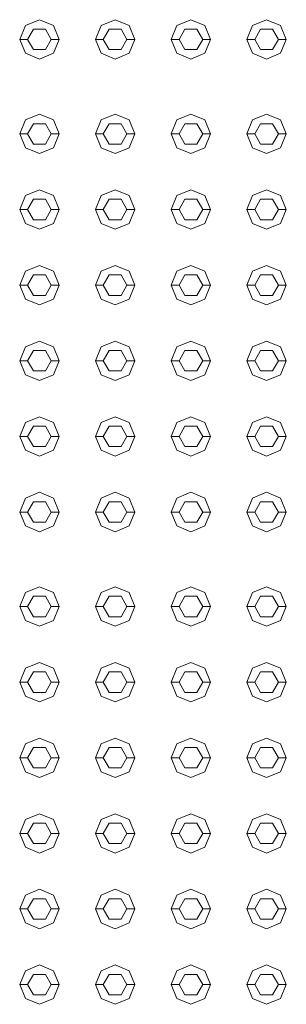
# Model space of a CAD drawing. Header units: millimetres. Extents: x -261 to 187, y -214 to 106.
# Tile 578 of 656: x -213.831 to -213.662, y 8.786 to 9.412. Entities that reach past the tile are written whole.
import ezdxf

# ---------------------------------------------------------------- set-up
doc = ezdxf.new("R2010")
doc.units = ezdxf.units.MM
doc.header["$LTSCALE"] = 0.005
doc.header["$MEASUREMENT"] = 0
doc.layers.add('IFC-Elemento construtivo genérico-Contorno', color=9, linetype='Continuous', lineweight=5)

msp = doc.modelspace()

# ---------------------------------------------------------------- linework, layer by layer
at = {"layer": 'IFC-Elemento construtivo genérico-Contorno', "lineweight": 5}
for p, q in [((-213.8274, 9.40815), (-213.81855, 9.41182)), ((-213.81855, 9.41182), (-213.80969, 9.40815)), ((-213.77931, 9.40815), (-213.77046, 9.41182)), ((-213.77046, 9.41182), (-213.7616, 9.40815)), ((-213.73122, 9.40815), (-213.72236, 9.41182)), ((-213.72236, 9.41182), (-213.71351, 9.40815)), ((-213.68313, 9.40815), (-213.67427, 9.41182)), ((-213.67427, 9.41182), (-213.66542, 9.40815)), ((-213.83107, 9.39929), (-213.8274, 9.40815)), ((-213.82606, 9.39929), (-213.8223, 9.4058)), ((-213.8223, 9.4058), (-213.81479, 9.4058)), ((-213.81479, 9.4058), (-213.81103, 9.39929)), ((-213.80969, 9.40815), (-213.80602, 9.39929)), ((-213.78298, 9.39929), (-213.77931, 9.40815)), ((-213.77797, 9.39929), (-213.77421, 9.4058)), ((-213.77421, 9.4058), (-213.7667, 9.4058)), ((-213.7667, 9.4058), (-213.76294, 9.39929)), ((-213.7616, 9.40815), (-213.75793, 9.39929)), ((-213.73489, 9.39929), (-213.73122, 9.40815)), ((-213.72988, 9.39929), (-213.72612, 9.4058)), ((-213.72612, 9.4058), (-213.71861, 9.4058)), ((-213.71861, 9.4058), (-213.71485, 9.39929)), ((-213.71351, 9.40815), (-213.70984, 9.39929)), ((-213.6868, 9.39929), (-213.68313, 9.40815)), ((-213.68179, 9.39929), (-213.67803, 9.4058)), ((-213.67803, 9.4058), (-213.67052, 9.4058)), ((-213.67052, 9.4058), (-213.66676, 9.39929)), ((-213.66542, 9.40815), (-213.66175, 9.39929)), ((-213.83107, 9.39929), (-213.82606, 9.39929)), ((-213.83107, 9.39929), (-213.8274, 9.39044)), ((-213.82606, 9.39929), (-213.8223, 9.39279)), ((-213.81479, 9.39279), (-213.81103, 9.39929)), ((-213.81103, 9.39929), (-213.80602, 9.39929)), ((-213.80969, 9.39044), (-213.80602, 9.39929)), ((-213.78298, 9.39929), (-213.77797, 9.39929)), ((-213.78298, 9.39929), (-213.77931, 9.39044)), ((-213.77797, 9.39929), (-213.77421, 9.39279)), ((-213.7667, 9.39279), (-213.76294, 9.39929)), ((-213.76294, 9.39929), (-213.75793, 9.39929)), ((-213.7616, 9.39044), (-213.75793, 9.39929)), ((-213.73489, 9.39929), (-213.72988, 9.39929)), ((-213.73489, 9.39929), (-213.73122, 9.39044)), ((-213.72988, 9.39929), (-213.72612, 9.39279)), ((-213.71861, 9.39279), (-213.71485, 9.39929)), ((-213.71485, 9.39929), (-213.70984, 9.39929)), ((-213.71351, 9.39044), (-213.70984, 9.39929)), ((-213.6868, 9.39929), (-213.68179, 9.39929)), ((-213.6868, 9.39929), (-213.68313, 9.39044)), ((-213.68179, 9.39929), (-213.67803, 9.39279)), ((-213.67052, 9.39279), (-213.66676, 9.39929)), ((-213.66676, 9.39929), (-213.66175, 9.39929)), ((-213.66542, 9.39044), (-213.66175, 9.39929)), ((-213.8274, 9.39044), (-213.81855, 9.38677)), ((-213.8223, 9.39279), (-213.81479, 9.39279)), ((-213.81855, 9.38677), (-213.80969, 9.39044)), ((-213.77931, 9.39044), (-213.77046, 9.38677)), ((-213.77421, 9.39279), (-213.7667, 9.39279)), ((-213.77046, 9.38677), (-213.7616, 9.39044)), ((-213.73122, 9.39044), (-213.72236, 9.38677)), ((-213.72612, 9.39279), (-213.71861, 9.39279)), ((-213.72236, 9.38677), (-213.71351, 9.39044)), ((-213.68313, 9.39044), (-213.67427, 9.38677)), ((-213.67803, 9.39279), (-213.67052, 9.39279)), ((-213.67427, 9.38677), (-213.66542, 9.39044)), ((-213.8274, 9.34803), (-213.81855, 9.3517)), ((-213.81855, 9.3517), (-213.80969, 9.34803)), ((-213.77931, 9.34803), (-213.77046, 9.3517)), ((-213.77046, 9.3517), (-213.7616, 9.34803)), ((-213.73122, 9.34803), (-213.72236, 9.3517)), ((-213.72236, 9.3517), (-213.71351, 9.34803)), ((-213.68313, 9.34803), (-213.67427, 9.3517)), ((-213.67427, 9.3517), (-213.66542, 9.34803)), ((-213.83107, 9.33918), (-213.8274, 9.34803)), ((-213.82606, 9.33918), (-213.8223, 9.34569)), ((-213.8223, 9.34569), (-213.81479, 9.34569)), ((-213.81479, 9.34569), (-213.81103, 9.33918)), ((-213.80969, 9.34803), (-213.80602, 9.33918)), ((-213.78298, 9.33918), (-213.77931, 9.34803)), ((-213.77797, 9.33918), (-213.77421, 9.34569)), ((-213.77421, 9.34569), (-213.7667, 9.34569)), ((-213.7667, 9.34569), (-213.76294, 9.33918)), ((-213.7616, 9.34803), (-213.75793, 9.33918)), ((-213.73489, 9.33918), (-213.73122, 9.34803)), ((-213.72988, 9.33918), (-213.72612, 9.34569)), ((-213.72612, 9.34569), (-213.71861, 9.34569)), ((-213.71861, 9.34569), (-213.71485, 9.33918)), ((-213.71351, 9.34803), (-213.70984, 9.33918)), ((-213.6868, 9.33918), (-213.68313, 9.34803)), ((-213.68179, 9.33918), (-213.67803, 9.34569)), ((-213.67803, 9.34569), (-213.67052, 9.34569)), ((-213.67052, 9.34569), (-213.66676, 9.33918)), ((-213.66542, 9.34803), (-213.66175, 9.33918)), ((-213.83107, 9.33918), (-213.82606, 9.33918)), ((-213.83107, 9.33918), (-213.8274, 9.33033)), ((-213.82606, 9.33918), (-213.8223, 9.33267)), ((-213.81479, 9.33267), (-213.81103, 9.33918)), ((-213.81103, 9.33918), (-213.80602, 9.33918)), ((-213.80969, 9.33033), (-213.80602, 9.33918)), ((-213.78298, 9.33918), (-213.77797, 9.33918)), ((-213.78298, 9.33918), (-213.77931, 9.33033)), ((-213.77797, 9.33918), (-213.77421, 9.33267)), ((-213.7667, 9.33267), (-213.76294, 9.33918)), ((-213.76294, 9.33918), (-213.75793, 9.33918)), ((-213.7616, 9.33033), (-213.75793, 9.33918)), ((-213.73489, 9.33918), (-213.72988, 9.33918)), ((-213.73489, 9.33918), (-213.73122, 9.33033)), ((-213.72988, 9.33918), (-213.72612, 9.33267)), ((-213.71861, 9.33267), (-213.71485, 9.33918)), ((-213.71485, 9.33918), (-213.70984, 9.33918)), ((-213.71351, 9.33033), (-213.70984, 9.33918)), ((-213.6868, 9.33918), (-213.68179, 9.33918)), ((-213.6868, 9.33918), (-213.68313, 9.33033)), ((-213.68179, 9.33918), (-213.67803, 9.33267)), ((-213.67052, 9.33267), (-213.66676, 9.33918)), ((-213.66676, 9.33918), (-213.66175, 9.33918)), ((-213.66542, 9.33033), (-213.66175, 9.33918)), ((-213.8274, 9.33033), (-213.81855, 9.32666)), ((-213.8223, 9.33267), (-213.81479, 9.33267)), ((-213.81855, 9.32666), (-213.80969, 9.33033)), ((-213.77931, 9.33033), (-213.77046, 9.32666)), ((-213.77421, 9.33267), (-213.7667, 9.33267)), ((-213.77046, 9.32666), (-213.7616, 9.33033)), ((-213.73122, 9.33033), (-213.72236, 9.32666)), ((-213.72612, 9.33267), (-213.71861, 9.33267)), ((-213.72236, 9.32666), (-213.71351, 9.33033)), ((-213.68313, 9.33033), (-213.67427, 9.32666)), ((-213.67803, 9.33267), (-213.67052, 9.33267)), ((-213.67427, 9.32666), (-213.66542, 9.33033)), ((-213.83107, 9.29109), (-213.8274, 9.29995)), ((-213.8274, 9.29995), (-213.81855, 9.30361)), ((-213.81855, 9.30361), (-213.80969, 9.29995)), ((-213.80969, 9.29995), (-213.80602, 9.29109)), ((-213.78298, 9.29109), (-213.77931, 9.29995)), ((-213.77931, 9.29995), (-213.77046, 9.30361)), ((-213.77046, 9.30361), (-213.7616, 9.29995)), ((-213.7616, 9.29995), (-213.75793, 9.29109)), ((-213.73489, 9.29109), (-213.73122, 9.29995)), ((-213.73122, 9.29995), (-213.72236, 9.30361)), ((-213.72236, 9.30361), (-213.71351, 9.29995)), ((-213.71351, 9.29995), (-213.70984, 9.29109)), ((-213.6868, 9.29109), (-213.68313, 9.29995)), ((-213.68313, 9.29995), (-213.67427, 9.30361)), ((-213.67427, 9.30361), (-213.66542, 9.29995)), ((-213.66542, 9.29995), (-213.66175, 9.29109)), ((-213.82606, 9.29109), (-213.8223, 9.2976)), ((-213.8223, 9.2976), (-213.81479, 9.2976)), ((-213.81479, 9.2976), (-213.81103, 9.29109)), ((-213.77797, 9.29109), (-213.77421, 9.2976)), ((-213.77421, 9.2976), (-213.7667, 9.2976)), ((-213.7667, 9.2976), (-213.76294, 9.29109)), ((-213.72988, 9.29109), (-213.72612, 9.2976)), ((-213.72612, 9.2976), (-213.71861, 9.2976)), ((-213.71861, 9.2976), (-213.71485, 9.29109)), ((-213.68179, 9.29109), (-213.67803, 9.2976)), ((-213.67803, 9.2976), (-213.67052, 9.2976)), ((-213.67052, 9.2976), (-213.66676, 9.29109)), ((-213.83107, 9.29109), (-213.82606, 9.29109)), ((-213.83107, 9.29109), (-213.8274, 9.28223)), ((-213.82606, 9.29109), (-213.8223, 9.28458)), ((-213.81479, 9.28458), (-213.81103, 9.29109)), ((-213.81103, 9.29109), (-213.80602, 9.29109)), ((-213.80969, 9.28223), (-213.80602, 9.29109)), ((-213.78298, 9.29109), (-213.77797, 9.29109)), ((-213.78298, 9.29109), (-213.77931, 9.28223)), ((-213.77797, 9.29109), (-213.77421, 9.28458)), ((-213.7667, 9.28458), (-213.76294, 9.29109)), ((-213.76294, 9.29109), (-213.75793, 9.29109)), ((-213.7616, 9.28223), (-213.75793, 9.29109)), ((-213.73489, 9.29109), (-213.72988, 9.29109)), ((-213.73489, 9.29109), (-213.73122, 9.28223)), ((-213.72988, 9.29109), (-213.72612, 9.28458)), ((-213.71861, 9.28458), (-213.71485, 9.29109)), ((-213.71485, 9.29109), (-213.70984, 9.29109)), ((-213.71351, 9.28223), (-213.70984, 9.29109)), ((-213.6868, 9.29109), (-213.68179, 9.29109)), ((-213.6868, 9.29109), (-213.68313, 9.28223)), ((-213.68179, 9.29109), (-213.67803, 9.28458)), ((-213.67052, 9.28458), (-213.66676, 9.29109)), ((-213.66676, 9.29109), (-213.66175, 9.29109)), ((-213.66542, 9.28223), (-213.66175, 9.29109)), ((-213.8274, 9.28223), (-213.81855, 9.27857)), ((-213.8223, 9.28458), (-213.81479, 9.28458)), ((-213.81855, 9.27857), (-213.80969, 9.28223)), ((-213.77931, 9.28223), (-213.77046, 9.27857)), ((-213.77421, 9.28458), (-213.7667, 9.28458)), ((-213.77046, 9.27857), (-213.7616, 9.28223)), ((-213.73122, 9.28223), (-213.72236, 9.27857)), ((-213.72612, 9.28458), (-213.71861, 9.28458)), ((-213.72236, 9.27857), (-213.71351, 9.28223)), ((-213.68313, 9.28223), (-213.67427, 9.27857)), ((-213.67803, 9.28458), (-213.67052, 9.28458)), ((-213.67427, 9.27857), (-213.66542, 9.28223)), ((-213.8274, 9.25185), (-213.81855, 9.25552)), ((-213.81855, 9.25552), (-213.80969, 9.25185)), ((-213.77931, 9.25185), (-213.77046, 9.25552)), ((-213.77046, 9.25552), (-213.7616, 9.25185)), ((-213.73122, 9.25185), (-213.72236, 9.25552)), ((-213.72236, 9.25552), (-213.71351, 9.25185)), ((-213.68313, 9.25185), (-213.67427, 9.25552)), ((-213.67427, 9.25552), (-213.66542, 9.25185)), ((-213.83107, 9.243), (-213.8274, 9.25185)), ((-213.82606, 9.243), (-213.8223, 9.2495)), ((-213.8223, 9.2495), (-213.81479, 9.2495)), ((-213.81479, 9.2495), (-213.81103, 9.243)), ((-213.80969, 9.25185), (-213.80602, 9.243)), ((-213.78298, 9.243), (-213.77931, 9.25185)), ((-213.77797, 9.243), (-213.77421, 9.2495)), ((-213.77421, 9.2495), (-213.7667, 9.2495)), ((-213.7667, 9.2495), (-213.76294, 9.243)), ((-213.7616, 9.25185), (-213.75793, 9.243)), ((-213.73489, 9.243), (-213.73122, 9.25185)), ((-213.72988, 9.243), (-213.72612, 9.2495)), ((-213.72612, 9.2495), (-213.71861, 9.2495)), ((-213.71861, 9.2495), (-213.71485, 9.243)), ((-213.71351, 9.25185), (-213.70984, 9.243)), ((-213.6868, 9.243), (-213.68313, 9.25185)), ((-213.68179, 9.243), (-213.67803, 9.2495)), ((-213.67803, 9.2495), (-213.67052, 9.2495)), ((-213.67052, 9.2495), (-213.66676, 9.243)), ((-213.66542, 9.25185), (-213.66175, 9.243)), ((-213.83107, 9.243), (-213.82606, 9.243)), ((-213.83107, 9.243), (-213.8274, 9.23414)), ((-213.82606, 9.243), (-213.8223, 9.23649)), ((-213.81479, 9.23649), (-213.81103, 9.243)), ((-213.81103, 9.243), (-213.80602, 9.243)), ((-213.80969, 9.23414), (-213.80602, 9.243)), ((-213.78298, 9.243), (-213.77797, 9.243)), ((-213.78298, 9.243), (-213.77931, 9.23414)), ((-213.77797, 9.243), (-213.77421, 9.23649)), ((-213.7667, 9.23649), (-213.76294, 9.243)), ((-213.76294, 9.243), (-213.75793, 9.243)), ((-213.7616, 9.23414), (-213.75793, 9.243)), ((-213.73489, 9.243), (-213.72988, 9.243)), ((-213.73489, 9.243), (-213.73122, 9.23414)), ((-213.72988, 9.243), (-213.72612, 9.23649)), ((-213.71861, 9.23649), (-213.71485, 9.243)), ((-213.71485, 9.243), (-213.70984, 9.243)), ((-213.71351, 9.23414), (-213.70984, 9.243)), ((-213.6868, 9.243), (-213.68179, 9.243)), ((-213.6868, 9.243), (-213.68313, 9.23414)), ((-213.68179, 9.243), (-213.67803, 9.23649)), ((-213.67052, 9.23649), (-213.66676, 9.243)), ((-213.66676, 9.243), (-213.66175, 9.243)), ((-213.66542, 9.23414), (-213.66175, 9.243)), ((-213.8223, 9.23649), (-213.81479, 9.23649)), ((-213.77421, 9.23649), (-213.7667, 9.23649)), ((-213.72612, 9.23649), (-213.71861, 9.23649)), ((-213.67803, 9.23649), (-213.67052, 9.23649)), ((-213.8274, 9.23414), (-213.81855, 9.23047)), ((-213.81855, 9.23047), (-213.80969, 9.23414)), ((-213.77931, 9.23414), (-213.77046, 9.23047)), ((-213.77046, 9.23047), (-213.7616, 9.23414)), ((-213.73122, 9.23414), (-213.72236, 9.23047)), ((-213.72236, 9.23047), (-213.71351, 9.23414)), ((-213.68313, 9.23414), (-213.67427, 9.23047)), ((-213.67427, 9.23047), (-213.66542, 9.23414)), ((-213.8274, 9.20376), (-213.81855, 9.20743)), ((-213.81855, 9.20743), (-213.80969, 9.20376)), ((-213.77931, 9.20376), (-213.77046, 9.20743)), ((-213.77046, 9.20743), (-213.7616, 9.20376)), ((-213.73122, 9.20376), (-213.72236, 9.20743)), ((-213.72236, 9.20743), (-213.71351, 9.20376)), ((-213.68313, 9.20376), (-213.67427, 9.20743)), ((-213.67427, 9.20743), (-213.66542, 9.20376)), ((-213.83107, 9.19491), (-213.8274, 9.20376)), ((-213.82606, 9.19491), (-213.8223, 9.20141)), ((-213.8223, 9.20141), (-213.81479, 9.20141)), ((-213.81479, 9.20141), (-213.81103, 9.19491)), ((-213.80969, 9.20376), (-213.80602, 9.19491)), ((-213.78298, 9.19491), (-213.77931, 9.20376)), ((-213.77797, 9.19491), (-213.77421, 9.20141)), ((-213.77421, 9.20141), (-213.7667, 9.20141)), ((-213.7667, 9.20141), (-213.76294, 9.19491)), ((-213.7616, 9.20376), (-213.75793, 9.19491)), ((-213.73489, 9.19491), (-213.73122, 9.20376)), ((-213.72988, 9.19491), (-213.72612, 9.20141)), ((-213.72612, 9.20141), (-213.71861, 9.20141)), ((-213.71861, 9.20141), (-213.71485, 9.19491)), ((-213.71351, 9.20376), (-213.70984, 9.19491)), ((-213.6868, 9.19491), (-213.68313, 9.20376)), ((-213.68179, 9.19491), (-213.67803, 9.20141)), ((-213.67803, 9.20141), (-213.67052, 9.20141)), ((-213.67052, 9.20141), (-213.66676, 9.19491)), ((-213.66542, 9.20376), (-213.66175, 9.19491)), ((-213.83107, 9.19491), (-213.82606, 9.19491)), ((-213.83107, 9.19491), (-213.8274, 9.18605)), ((-213.82606, 9.19491), (-213.8223, 9.1884)), ((-213.81479, 9.1884), (-213.81103, 9.19491)), ((-213.81103, 9.19491), (-213.80602, 9.19491)), ((-213.80969, 9.18605), (-213.80602, 9.19491)), ((-213.78298, 9.19491), (-213.77797, 9.19491)), ((-213.78298, 9.19491), (-213.77931, 9.18605)), ((-213.77797, 9.19491), (-213.77421, 9.1884)), ((-213.7667, 9.1884), (-213.76294, 9.19491)), ((-213.76294, 9.19491), (-213.75793, 9.19491)), ((-213.7616, 9.18605), (-213.75793, 9.19491)), ((-213.73489, 9.19491), (-213.72988, 9.19491)), ((-213.73489, 9.19491), (-213.73122, 9.18605)), ((-213.72988, 9.19491), (-213.72612, 9.1884)), ((-213.71861, 9.1884), (-213.71485, 9.19491)), ((-213.71485, 9.19491), (-213.70984, 9.19491)), ((-213.71351, 9.18605), (-213.70984, 9.19491)), ((-213.6868, 9.19491), (-213.68179, 9.19491)), ((-213.6868, 9.19491), (-213.68313, 9.18605)), ((-213.68179, 9.19491), (-213.67803, 9.1884)), ((-213.67052, 9.1884), (-213.66676, 9.19491)), ((-213.66676, 9.19491), (-213.66175, 9.19491)), ((-213.66542, 9.18605), (-213.66175, 9.19491)), ((-213.8223, 9.1884), (-213.81479, 9.1884)), ((-213.77421, 9.1884), (-213.7667, 9.1884)), ((-213.72612, 9.1884), (-213.71861, 9.1884)), ((-213.67803, 9.1884), (-213.67052, 9.1884)), ((-213.8274, 9.18605), (-213.81855, 9.18238)), ((-213.81855, 9.18238), (-213.80969, 9.18605)), ((-213.77931, 9.18605), (-213.77046, 9.18238)), ((-213.77046, 9.18238), (-213.7616, 9.18605)), ((-213.73122, 9.18605), (-213.72236, 9.18238)), ((-213.72236, 9.18238), (-213.71351, 9.18605)), ((-213.68313, 9.18605), (-213.67427, 9.18238)), ((-213.67427, 9.18238), (-213.66542, 9.18605)), ((-213.83107, 9.14681), (-213.8274, 9.15567)), ((-213.8274, 9.15567), (-213.81855, 9.15934)), ((-213.81855, 9.15934), (-213.80969, 9.15567)), ((-213.80969, 9.15567), (-213.80602, 9.14681)), ((-213.78298, 9.14681), (-213.77931, 9.15567)), ((-213.77931, 9.15567), (-213.77046, 9.15934)), ((-213.77046, 9.15934), (-213.7616, 9.15567)), ((-213.7616, 9.15567), (-213.75793, 9.14681)), ((-213.73489, 9.14681), (-213.73122, 9.15567)), ((-213.73122, 9.15567), (-213.72236, 9.15934)), ((-213.72236, 9.15934), (-213.71351, 9.15567)), ((-213.71351, 9.15567), (-213.70984, 9.14681)), ((-213.6868, 9.14681), (-213.68313, 9.15567)), ((-213.68313, 9.15567), (-213.67427, 9.15934)), ((-213.67427, 9.15934), (-213.66542, 9.15567)), ((-213.66542, 9.15567), (-213.66175, 9.14681)), ((-213.82606, 9.14681), (-213.8223, 9.15332)), ((-213.8223, 9.15332), (-213.81479, 9.15332)), ((-213.81479, 9.15332), (-213.81103, 9.14681)), ((-213.77797, 9.14681), (-213.77421, 9.15332)), ((-213.77421, 9.15332), (-213.7667, 9.15332)), ((-213.7667, 9.15332), (-213.76294, 9.14681)), ((-213.72988, 9.14681), (-213.72612, 9.15332)), ((-213.72612, 9.15332), (-213.71861, 9.15332)), ((-213.71861, 9.15332), (-213.71485, 9.14681)), ((-213.68179, 9.14681), (-213.67803, 9.15332)), ((-213.67803, 9.15332), (-213.67052, 9.15332)), ((-213.67052, 9.15332), (-213.66676, 9.14681)), ((-213.83107, 9.14681), (-213.82606, 9.14681)), ((-213.83107, 9.14681), (-213.8274, 9.13796)), ((-213.82606, 9.14681), (-213.8223, 9.14031)), ((-213.81479, 9.14031), (-213.81103, 9.14681)), ((-213.81103, 9.14681), (-213.80602, 9.14681)), ((-213.80969, 9.13796), (-213.80602, 9.14681)), ((-213.78298, 9.14681), (-213.77797, 9.14681)), ((-213.78298, 9.14681), (-213.77931, 9.13796)), ((-213.77797, 9.14681), (-213.77421, 9.14031)), ((-213.7667, 9.14031), (-213.76294, 9.14681)), ((-213.76294, 9.14681), (-213.75793, 9.14681)), ((-213.7616, 9.13796), (-213.75793, 9.14681)), ((-213.73489, 9.14681), (-213.72988, 9.14681)), ((-213.73489, 9.14681), (-213.73122, 9.13796)), ((-213.72988, 9.14681), (-213.72612, 9.14031)), ((-213.71861, 9.14031), (-213.71485, 9.14681)), ((-213.71485, 9.14681), (-213.70984, 9.14681)), ((-213.71351, 9.13796), (-213.70984, 9.14681)), ((-213.6868, 9.14681), (-213.68179, 9.14681)), ((-213.6868, 9.14681), (-213.68313, 9.13796)), ((-213.68179, 9.14681), (-213.67803, 9.14031)), ((-213.67052, 9.14031), (-213.66676, 9.14681)), ((-213.66676, 9.14681), (-213.66175, 9.14681)), ((-213.66542, 9.13796), (-213.66175, 9.14681)), ((-213.8274, 9.13796), (-213.81855, 9.13429)), ((-213.8223, 9.14031), (-213.81479, 9.14031)), ((-213.81855, 9.13429), (-213.80969, 9.13796)), ((-213.77931, 9.13796), (-213.77046, 9.13429)), ((-213.77421, 9.14031), (-213.7667, 9.14031)), ((-213.77046, 9.13429), (-213.7616, 9.13796)), ((-213.73122, 9.13796), (-213.72236, 9.13429)), ((-213.72612, 9.14031), (-213.71861, 9.14031)), ((-213.72236, 9.13429), (-213.71351, 9.13796)), ((-213.68313, 9.13796), (-213.67427, 9.13429)), ((-213.67803, 9.14031), (-213.67052, 9.14031)), ((-213.67427, 9.13429), (-213.66542, 9.13796)), ((-213.8274, 9.10758), (-213.81855, 9.11125)), ((-213.81855, 9.11125), (-213.80969, 9.10758)), ((-213.77931, 9.10758), (-213.77046, 9.11125)), ((-213.77046, 9.11125), (-213.7616, 9.10758)), ((-213.73122, 9.10758), (-213.72236, 9.11125)), ((-213.72236, 9.11125), (-213.71351, 9.10758)), ((-213.68313, 9.10758), (-213.67427, 9.11125)), ((-213.67427, 9.11125), (-213.66542, 9.10758)), ((-213.83107, 9.09872), (-213.8274, 9.10758)), ((-213.82606, 9.09872), (-213.8223, 9.10523)), ((-213.8223, 9.10523), (-213.81479, 9.10523)), ((-213.81479, 9.10523), (-213.81103, 9.09872)), ((-213.80969, 9.10758), (-213.80602, 9.09872)), ((-213.78298, 9.09872), (-213.77931, 9.10758)), ((-213.77797, 9.09872), (-213.77421, 9.10523)), ((-213.77421, 9.10523), (-213.7667, 9.10523)), ((-213.7667, 9.10523), (-213.76294, 9.09872)), ((-213.7616, 9.10758), (-213.75793, 9.09872)), ((-213.73489, 9.09872), (-213.73122, 9.10758)), ((-213.72988, 9.09872), (-213.72612, 9.10523)), ((-213.72612, 9.10523), (-213.71861, 9.10523)), ((-213.71861, 9.10523), (-213.71485, 9.09872)), ((-213.71351, 9.10758), (-213.70984, 9.09872)), ((-213.6868, 9.09872), (-213.68313, 9.10758)), ((-213.68179, 9.09872), (-213.67803, 9.10523)), ((-213.67803, 9.10523), (-213.67052, 9.10523)), ((-213.67052, 9.10523), (-213.66676, 9.09872)), ((-213.66542, 9.10758), (-213.66175, 9.09872)), ((-213.83107, 9.09872), (-213.82606, 9.09872)), ((-213.83107, 9.09872), (-213.8274, 9.08987)), ((-213.82606, 9.09872), (-213.8223, 9.09222)), ((-213.81479, 9.09222), (-213.81103, 9.09872)), ((-213.81103, 9.09872), (-213.80602, 9.09872)), ((-213.80969, 9.08987), (-213.80602, 9.09872)), ((-213.78298, 9.09872), (-213.77797, 9.09872)), ((-213.78298, 9.09872), (-213.77931, 9.08987)), ((-213.77797, 9.09872), (-213.77421, 9.09222)), ((-213.7667, 9.09222), (-213.76294, 9.09872)), ((-213.76294, 9.09872), (-213.75793, 9.09872)), ((-213.7616, 9.08987), (-213.75793, 9.09872)), ((-213.73489, 9.09872), (-213.72988, 9.09872)), ((-213.73489, 9.09872), (-213.73122, 9.08987)), ((-213.72988, 9.09872), (-213.72612, 9.09222)), ((-213.71861, 9.09222), (-213.71485, 9.09872)), ((-213.71485, 9.09872), (-213.70984, 9.09872)), ((-213.71351, 9.08987), (-213.70984, 9.09872)), ((-213.6868, 9.09872), (-213.68179, 9.09872)), ((-213.6868, 9.09872), (-213.68313, 9.08987)), ((-213.68179, 9.09872), (-213.67803, 9.09222)), ((-213.67052, 9.09222), (-213.66676, 9.09872)), ((-213.66676, 9.09872), (-213.66175, 9.09872)), ((-213.66542, 9.08987), (-213.66175, 9.09872)), ((-213.8274, 9.08987), (-213.81855, 9.0862)), ((-213.8223, 9.09222), (-213.81479, 9.09222)), ((-213.81855, 9.0862), (-213.80969, 9.08987)), ((-213.77931, 9.08987), (-213.77046, 9.0862)), ((-213.77421, 9.09222), (-213.7667, 9.09222)), ((-213.77046, 9.0862), (-213.7616, 9.08987)), ((-213.73122, 9.08987), (-213.72236, 9.0862)), ((-213.72612, 9.09222), (-213.71861, 9.09222)), ((-213.72236, 9.0862), (-213.71351, 9.08987)), ((-213.68313, 9.08987), (-213.67427, 9.0862)), ((-213.67803, 9.09222), (-213.67052, 9.09222)), ((-213.67427, 9.0862), (-213.66542, 9.08987)), ((-213.8274, 9.04746), (-213.81855, 9.05113)), ((-213.81855, 9.05113), (-213.80969, 9.04746)), ((-213.77931, 9.04746), (-213.77046, 9.05113)), ((-213.77046, 9.05113), (-213.7616, 9.04746)), ((-213.73122, 9.04746), (-213.72236, 9.05113)), ((-213.72236, 9.05113), (-213.71351, 9.04746)), ((-213.68313, 9.04746), (-213.67427, 9.05113)), ((-213.67427, 9.05113), (-213.66542, 9.04746)), ((-213.83107, 9.03861), (-213.8274, 9.04746)), ((-213.82606, 9.03861), (-213.8223, 9.04511)), ((-213.8223, 9.04511), (-213.81479, 9.04511)), ((-213.81479, 9.04511), (-213.81103, 9.03861)), ((-213.80969, 9.04746), (-213.80602, 9.03861)), ((-213.78298, 9.03861), (-213.77931, 9.04746)), ((-213.77797, 9.03861), (-213.77421, 9.04511)), ((-213.77421, 9.04511), (-213.7667, 9.04511)), ((-213.7667, 9.04511), (-213.76294, 9.03861)), ((-213.7616, 9.04746), (-213.75793, 9.03861)), ((-213.73489, 9.03861), (-213.73122, 9.04746)), ((-213.72988, 9.03861), (-213.72612, 9.04511)), ((-213.72612, 9.04511), (-213.71861, 9.04511)), ((-213.71861, 9.04511), (-213.71485, 9.03861)), ((-213.71351, 9.04746), (-213.70984, 9.03861)), ((-213.6868, 9.03861), (-213.68313, 9.04746)), ((-213.68179, 9.03861), (-213.67803, 9.04511)), ((-213.67803, 9.04511), (-213.67052, 9.04511)), ((-213.67052, 9.04511), (-213.66676, 9.03861)), ((-213.66542, 9.04746), (-213.66175, 9.03861)), ((-213.83107, 9.03861), (-213.82606, 9.03861)), ((-213.83107, 9.03861), (-213.8274, 9.02975)), ((-213.82606, 9.03861), (-213.8223, 9.0321)), ((-213.81479, 9.0321), (-213.81103, 9.03861)), ((-213.81103, 9.03861), (-213.80602, 9.03861)), ((-213.80969, 9.02975), (-213.80602, 9.03861)), ((-213.78298, 9.03861), (-213.77797, 9.03861)), ((-213.78298, 9.03861), (-213.77931, 9.02975)), ((-213.77797, 9.03861), (-213.77421, 9.0321)), ((-213.7667, 9.0321), (-213.76294, 9.03861)), ((-213.76294, 9.03861), (-213.75793, 9.03861)), ((-213.7616, 9.02975), (-213.75793, 9.03861)), ((-213.73489, 9.03861), (-213.72988, 9.03861)), ((-213.73489, 9.03861), (-213.73122, 9.02975)), ((-213.72988, 9.03861), (-213.72612, 9.0321)), ((-213.71861, 9.0321), (-213.71485, 9.03861)), ((-213.71485, 9.03861), (-213.70984, 9.03861)), ((-213.71351, 9.02975), (-213.70984, 9.03861)), ((-213.6868, 9.03861), (-213.68179, 9.03861)), ((-213.6868, 9.03861), (-213.68313, 9.02975)), ((-213.68179, 9.03861), (-213.67803, 9.0321)), ((-213.67052, 9.0321), (-213.66676, 9.03861)), ((-213.66676, 9.03861), (-213.66175, 9.03861)), ((-213.66542, 9.02975), (-213.66175, 9.03861)), ((-213.8274, 9.02975), (-213.81855, 9.02608)), ((-213.8223, 9.0321), (-213.81479, 9.0321)), ((-213.81855, 9.02608), (-213.80969, 9.02975)), ((-213.77931, 9.02975), (-213.77046, 9.02608)), ((-213.77421, 9.0321), (-213.7667, 9.0321)), ((-213.77046, 9.02608), (-213.7616, 9.02975)), ((-213.73122, 9.02975), (-213.72236, 9.02608)), ((-213.72612, 9.0321), (-213.71861, 9.0321)), ((-213.72236, 9.02608), (-213.71351, 9.02975)), ((-213.68313, 9.02975), (-213.67427, 9.02608)), ((-213.67803, 9.0321), (-213.67052, 9.0321)), ((-213.67427, 9.02608), (-213.66542, 9.02975)), ((-213.83107, 8.99052), (-213.8274, 8.99937)), ((-213.8274, 8.99937), (-213.81855, 9.00304)), ((-213.81855, 9.00304), (-213.80969, 8.99937)), ((-213.80969, 8.99937), (-213.80602, 8.99052)), ((-213.78298, 8.99052), (-213.77931, 8.99937)), ((-213.77931, 8.99937), (-213.77046, 9.00304)), ((-213.77046, 9.00304), (-213.7616, 8.99937)), ((-213.7616, 8.99937), (-213.75793, 8.99052)), ((-213.73489, 8.99052), (-213.73122, 8.99937)), ((-213.73122, 8.99937), (-213.72236, 9.00304)), ((-213.72236, 9.00304), (-213.71351, 8.99937)), ((-213.71351, 8.99937), (-213.70984, 8.99052)), ((-213.6868, 8.99052), (-213.68313, 8.99937)), ((-213.68313, 8.99937), (-213.67427, 9.00304)), ((-213.67427, 9.00304), (-213.66542, 8.99937)), ((-213.66542, 8.99937), (-213.66175, 8.99052)), ((-213.82606, 8.99052), (-213.8223, 8.99702)), ((-213.8223, 8.99702), (-213.81479, 8.99702)), ((-213.81479, 8.99702), (-213.81103, 8.99052)), ((-213.77797, 8.99052), (-213.77421, 8.99702)), ((-213.77421, 8.99702), (-213.7667, 8.99702)), ((-213.7667, 8.99702), (-213.76294, 8.99052)), ((-213.72988, 8.99052), (-213.72612, 8.99702)), ((-213.72612, 8.99702), (-213.71861, 8.99702)), ((-213.71861, 8.99702), (-213.71485, 8.99052)), ((-213.68179, 8.99052), (-213.67803, 8.99702)), ((-213.67803, 8.99702), (-213.67052, 8.99702)), ((-213.67052, 8.99702), (-213.66676, 8.99052)), ((-213.83107, 8.99052), (-213.82606, 8.99052)), ((-213.83107, 8.99052), (-213.8274, 8.98166)), ((-213.82606, 8.99052), (-213.8223, 8.98401)), ((-213.81479, 8.98401), (-213.81103, 8.99052)), ((-213.81103, 8.99052), (-213.80602, 8.99052)), ((-213.80969, 8.98166), (-213.80602, 8.99052)), ((-213.78298, 8.99052), (-213.77797, 8.99052)), ((-213.78298, 8.99052), (-213.77931, 8.98166)), ((-213.77797, 8.99052), (-213.77421, 8.98401)), ((-213.7667, 8.98401), (-213.76294, 8.99052)), ((-213.76294, 8.99052), (-213.75793, 8.99052)), ((-213.7616, 8.98166), (-213.75793, 8.99052)), ((-213.73489, 8.99052), (-213.72988, 8.99052)), ((-213.73489, 8.99052), (-213.73122, 8.98166)), ((-213.72988, 8.99052), (-213.72612, 8.98401)), ((-213.71861, 8.98401), (-213.71485, 8.99052)), ((-213.71485, 8.99052), (-213.70984, 8.99052)), ((-213.71351, 8.98166), (-213.70984, 8.99052)), ((-213.6868, 8.99052), (-213.68179, 8.99052)), ((-213.6868, 8.99052), (-213.68313, 8.98166)), ((-213.68179, 8.99052), (-213.67803, 8.98401)), ((-213.67052, 8.98401), (-213.66676, 8.99052)), ((-213.66676, 8.99052), (-213.66175, 8.99052)), ((-213.66542, 8.98166), (-213.66175, 8.99052)), ((-213.8274, 8.98166), (-213.81855, 8.97799)), ((-213.8223, 8.98401), (-213.81479, 8.98401)), ((-213.81855, 8.97799), (-213.80969, 8.98166)), ((-213.77931, 8.98166), (-213.77046, 8.97799)), ((-213.77421, 8.98401), (-213.7667, 8.98401)), ((-213.77046, 8.97799), (-213.7616, 8.98166)), ((-213.73122, 8.98166), (-213.72236, 8.97799)), ((-213.72612, 8.98401), (-213.71861, 8.98401)), ((-213.72236, 8.97799), (-213.71351, 8.98166)), ((-213.68313, 8.98166), (-213.67427, 8.97799)), ((-213.67803, 8.98401), (-213.67052, 8.98401)), ((-213.67427, 8.97799), (-213.66542, 8.98166)), ((-213.8274, 8.95128), (-213.81855, 8.95495)), ((-213.81855, 8.95495), (-213.80969, 8.95128)), ((-213.77931, 8.95128), (-213.77046, 8.95495)), ((-213.77046, 8.95495), (-213.7616, 8.95128)), ((-213.73122, 8.95128), (-213.72236, 8.95495)), ((-213.72236, 8.95495), (-213.71351, 8.95128)), ((-213.68313, 8.95128), (-213.67427, 8.95495)), ((-213.67427, 8.95495), (-213.66542, 8.95128)), ((-213.83107, 8.94242), (-213.8274, 8.95128)), ((-213.82606, 8.94242), (-213.8223, 8.94893)), ((-213.8223, 8.94893), (-213.81479, 8.94893)), ((-213.81479, 8.94893), (-213.81103, 8.94242)), ((-213.80969, 8.95128), (-213.80602, 8.94242)), ((-213.78298, 8.94242), (-213.77931, 8.95128)), ((-213.77797, 8.94242), (-213.77421, 8.94893)), ((-213.77421, 8.94893), (-213.7667, 8.94893)), ((-213.7667, 8.94893), (-213.76294, 8.94242)), ((-213.7616, 8.95128), (-213.75793, 8.94242)), ((-213.73489, 8.94242), (-213.73122, 8.95128)), ((-213.72988, 8.94242), (-213.72612, 8.94893)), ((-213.72612, 8.94893), (-213.71861, 8.94893)), ((-213.71861, 8.94893), (-213.71485, 8.94242)), ((-213.71351, 8.95128), (-213.70984, 8.94242)), ((-213.6868, 8.94242), (-213.68313, 8.95128)), ((-213.68179, 8.94242), (-213.67803, 8.94893)), ((-213.67803, 8.94893), (-213.67052, 8.94893)), ((-213.67052, 8.94893), (-213.66676, 8.94242)), ((-213.66542, 8.95128), (-213.66175, 8.94242)), ((-213.83107, 8.94242), (-213.82606, 8.94242)), ((-213.83107, 8.94242), (-213.8274, 8.93357)), ((-213.82606, 8.94242), (-213.8223, 8.93592)), ((-213.81479, 8.93592), (-213.81103, 8.94242)), ((-213.81103, 8.94242), (-213.80602, 8.94242)), ((-213.80969, 8.93357), (-213.80602, 8.94242)), ((-213.78298, 8.94242), (-213.77797, 8.94242)), ((-213.78298, 8.94242), (-213.77931, 8.93357)), ((-213.77797, 8.94242), (-213.77421, 8.93592)), ((-213.7667, 8.93592), (-213.76294, 8.94242)), ((-213.76294, 8.94242), (-213.75793, 8.94242)), ((-213.7616, 8.93357), (-213.75793, 8.94242)), ((-213.73489, 8.94242), (-213.72988, 8.94242)), ((-213.73489, 8.94242), (-213.73122, 8.93357)), ((-213.72988, 8.94242), (-213.72612, 8.93592)), ((-213.71861, 8.93592), (-213.71485, 8.94242)), ((-213.71485, 8.94242), (-213.70984, 8.94242)), ((-213.71351, 8.93357), (-213.70984, 8.94242)), ((-213.6868, 8.94242), (-213.68179, 8.94242)), ((-213.6868, 8.94242), (-213.68313, 8.93357)), ((-213.68179, 8.94242), (-213.67803, 8.93592)), ((-213.67052, 8.93592), (-213.66676, 8.94242)), ((-213.66676, 8.94242), (-213.66175, 8.94242)), ((-213.66542, 8.93357), (-213.66175, 8.94242)), ((-213.8223, 8.93592), (-213.81479, 8.93592)), ((-213.77421, 8.93592), (-213.7667, 8.93592)), ((-213.72612, 8.93592), (-213.71861, 8.93592)), ((-213.67803, 8.93592), (-213.67052, 8.93592)), ((-213.8274, 8.93357), (-213.81855, 8.9299)), ((-213.81855, 8.9299), (-213.80969, 8.93357)), ((-213.77931, 8.93357), (-213.77046, 8.9299)), ((-213.77046, 8.9299), (-213.7616, 8.93357)), ((-213.73122, 8.93357), (-213.72236, 8.9299)), ((-213.72236, 8.9299), (-213.71351, 8.93357)), ((-213.68313, 8.93357), (-213.67427, 8.9299)), ((-213.67427, 8.9299), (-213.66542, 8.93357)), ((-213.8274, 8.90319), (-213.81855, 8.90686)), ((-213.81855, 8.90686), (-213.80969, 8.90319)), ((-213.77931, 8.90319), (-213.77046, 8.90686)), ((-213.77046, 8.90686), (-213.7616, 8.90319)), ((-213.73122, 8.90319), (-213.72236, 8.90686)), ((-213.72236, 8.90686), (-213.71351, 8.90319)), ((-213.68313, 8.90319), (-213.67427, 8.90686)), ((-213.67427, 8.90686), (-213.66542, 8.90319)), ((-213.83107, 8.89433), (-213.8274, 8.90319)), ((-213.82606, 8.89433), (-213.8223, 8.90084)), ((-213.8223, 8.90084), (-213.81479, 8.90084)), ((-213.81479, 8.90084), (-213.81103, 8.89433)), ((-213.80969, 8.90319), (-213.80602, 8.89433)), ((-213.78298, 8.89433), (-213.77931, 8.90319)), ((-213.77797, 8.89433), (-213.77421, 8.90084)), ((-213.77421, 8.90084), (-213.7667, 8.90084)), ((-213.7667, 8.90084), (-213.76294, 8.89433)), ((-213.7616, 8.90319), (-213.75793, 8.89433)), ((-213.73489, 8.89433), (-213.73122, 8.90319)), ((-213.72988, 8.89433), (-213.72612, 8.90084)), ((-213.72612, 8.90084), (-213.71861, 8.90084)), ((-213.71861, 8.90084), (-213.71485, 8.89433)), ((-213.71351, 8.90319), (-213.70984, 8.89433)), ((-213.6868, 8.89433), (-213.68313, 8.90319)), ((-213.68179, 8.89433), (-213.67803, 8.90084)), ((-213.67803, 8.90084), (-213.67052, 8.90084)), ((-213.67052, 8.90084), (-213.66676, 8.89433)), ((-213.66542, 8.90319), (-213.66175, 8.89433)), ((-213.83107, 8.89433), (-213.82606, 8.89433)), ((-213.83107, 8.89433), (-213.8274, 8.88548)), ((-213.82606, 8.89433), (-213.8223, 8.88783)), ((-213.81479, 8.88783), (-213.81103, 8.89433)), ((-213.81103, 8.89433), (-213.80602, 8.89433)), ((-213.80969, 8.88548), (-213.80602, 8.89433)), ((-213.78298, 8.89433), (-213.77797, 8.89433)), ((-213.78298, 8.89433), (-213.77931, 8.88548)), ((-213.77797, 8.89433), (-213.77421, 8.88783)), ((-213.7667, 8.88783), (-213.76294, 8.89433)), ((-213.76294, 8.89433), (-213.75793, 8.89433)), ((-213.7616, 8.88548), (-213.75793, 8.89433)), ((-213.73489, 8.89433), (-213.72988, 8.89433)), ((-213.73489, 8.89433), (-213.73122, 8.88548)), ((-213.72988, 8.89433), (-213.72612, 8.88783)), ((-213.71861, 8.88783), (-213.71485, 8.89433)), ((-213.71485, 8.89433), (-213.70984, 8.89433)), ((-213.71351, 8.88548), (-213.70984, 8.89433)), ((-213.6868, 8.89433), (-213.68179, 8.89433)), ((-213.6868, 8.89433), (-213.68313, 8.88548)), ((-213.68179, 8.89433), (-213.67803, 8.88783)), ((-213.67052, 8.88783), (-213.66676, 8.89433)), ((-213.66676, 8.89433), (-213.66175, 8.89433)), ((-213.66542, 8.88548), (-213.66175, 8.89433)), ((-213.8223, 8.88783), (-213.81479, 8.88783)), ((-213.77421, 8.88783), (-213.7667, 8.88783)), ((-213.72612, 8.88783), (-213.71861, 8.88783)), ((-213.67803, 8.88783), (-213.67052, 8.88783)), ((-213.8274, 8.88548), (-213.81855, 8.88181)), ((-213.81855, 8.88181), (-213.80969, 8.88548)), ((-213.77931, 8.88548), (-213.77046, 8.88181)), ((-213.77046, 8.88181), (-213.7616, 8.88548)), ((-213.73122, 8.88548), (-213.72236, 8.88181)), ((-213.72236, 8.88181), (-213.71351, 8.88548)), ((-213.68313, 8.88548), (-213.67427, 8.88181)), ((-213.67427, 8.88181), (-213.66542, 8.88548)), ((-213.83107, 8.84624), (-213.8274, 8.8551)), ((-213.8274, 8.8551), (-213.81855, 8.85876)), ((-213.81855, 8.85876), (-213.80969, 8.8551)), ((-213.80969, 8.8551), (-213.80602, 8.84624)), ((-213.78298, 8.84624), (-213.77931, 8.8551)), ((-213.77931, 8.8551), (-213.77046, 8.85876)), ((-213.77046, 8.85876), (-213.7616, 8.8551)), ((-213.7616, 8.8551), (-213.75793, 8.84624)), ((-213.73489, 8.84624), (-213.73122, 8.8551)), ((-213.73122, 8.8551), (-213.72236, 8.85876)), ((-213.72236, 8.85876), (-213.71351, 8.8551)), ((-213.71351, 8.8551), (-213.70984, 8.84624)), ((-213.6868, 8.84624), (-213.68313, 8.8551)), ((-213.68313, 8.8551), (-213.67427, 8.85876)), ((-213.67427, 8.85876), (-213.66542, 8.8551)), ((-213.66542, 8.8551), (-213.66175, 8.84624)), ((-213.82606, 8.84624), (-213.8223, 8.85275)), ((-213.8223, 8.85275), (-213.81479, 8.85275)), ((-213.81479, 8.85275), (-213.81103, 8.84624)), ((-213.77797, 8.84624), (-213.77421, 8.85275)), ((-213.77421, 8.85275), (-213.7667, 8.85275)), ((-213.7667, 8.85275), (-213.76294, 8.84624)), ((-213.72988, 8.84624), (-213.72612, 8.85275)), ((-213.72612, 8.85275), (-213.71861, 8.85275)), ((-213.71861, 8.85275), (-213.71485, 8.84624)), ((-213.68179, 8.84624), (-213.67803, 8.85275)), ((-213.67803, 8.85275), (-213.67052, 8.85275)), ((-213.67052, 8.85275), (-213.66676, 8.84624)), ((-213.83107, 8.84624), (-213.82606, 8.84624)), ((-213.83107, 8.84624), (-213.8274, 8.83738)), ((-213.82606, 8.84624), (-213.8223, 8.83973)), ((-213.81479, 8.83973), (-213.81103, 8.84624)), ((-213.81103, 8.84624), (-213.80602, 8.84624)), ((-213.80969, 8.83738), (-213.80602, 8.84624)), ((-213.78298, 8.84624), (-213.77797, 8.84624)), ((-213.78298, 8.84624), (-213.77931, 8.83738)), ((-213.77797, 8.84624), (-213.77421, 8.83973)), ((-213.7667, 8.83973), (-213.76294, 8.84624)), ((-213.76294, 8.84624), (-213.75793, 8.84624)), ((-213.7616, 8.83738), (-213.75793, 8.84624)), ((-213.73489, 8.84624), (-213.72988, 8.84624)), ((-213.73489, 8.84624), (-213.73122, 8.83738)), ((-213.72988, 8.84624), (-213.72612, 8.83973)), ((-213.71861, 8.83973), (-213.71485, 8.84624)), ((-213.71485, 8.84624), (-213.70984, 8.84624)), ((-213.71351, 8.83738), (-213.70984, 8.84624)), ((-213.6868, 8.84624), (-213.68179, 8.84624)), ((-213.6868, 8.84624), (-213.68313, 8.83738)), ((-213.68179, 8.84624), (-213.67803, 8.83973)), ((-213.67052, 8.83973), (-213.66676, 8.84624)), ((-213.66676, 8.84624), (-213.66175, 8.84624)), ((-213.66542, 8.83738), (-213.66175, 8.84624)), ((-213.8274, 8.83738), (-213.81855, 8.83372)), ((-213.8223, 8.83973), (-213.81479, 8.83973)), ((-213.81855, 8.83372), (-213.80969, 8.83738)), ((-213.77931, 8.83738), (-213.77046, 8.83372)), ((-213.77421, 8.83973), (-213.7667, 8.83973)), ((-213.77046, 8.83372), (-213.7616, 8.83738)), ((-213.73122, 8.83738), (-213.72236, 8.83372)), ((-213.72612, 8.83973), (-213.71861, 8.83973)), ((-213.72236, 8.83372), (-213.71351, 8.83738)), ((-213.68313, 8.83738), (-213.67427, 8.83372)), ((-213.67803, 8.83973), (-213.67052, 8.83973)), ((-213.67427, 8.83372), (-213.66542, 8.83738)), ((-213.8274, 8.807), (-213.81855, 8.81067)), ((-213.81855, 8.81067), (-213.80969, 8.807)), ((-213.77931, 8.807), (-213.77046, 8.81067)), ((-213.77046, 8.81067), (-213.7616, 8.807)), ((-213.73122, 8.807), (-213.72236, 8.81067)), ((-213.72236, 8.81067), (-213.71351, 8.807)), ((-213.68313, 8.807), (-213.67427, 8.81067)), ((-213.67427, 8.81067), (-213.66542, 8.807)), ((-213.83107, 8.79815), (-213.8274, 8.807)), ((-213.82606, 8.79815), (-213.8223, 8.80466)), ((-213.8223, 8.80466), (-213.81479, 8.80466)), ((-213.81479, 8.80466), (-213.81103, 8.79815)), ((-213.80969, 8.807), (-213.80602, 8.79815)), ((-213.78298, 8.79815), (-213.77931, 8.807)), ((-213.77797, 8.79815), (-213.77421, 8.80466)), ((-213.77421, 8.80466), (-213.7667, 8.80466)), ((-213.7667, 8.80466), (-213.76294, 8.79815)), ((-213.7616, 8.807), (-213.75793, 8.79815)), ((-213.73489, 8.79815), (-213.73122, 8.807)), ((-213.72988, 8.79815), (-213.72612, 8.80466)), ((-213.72612, 8.80466), (-213.71861, 8.80466)), ((-213.71861, 8.80466), (-213.71485, 8.79815)), ((-213.71351, 8.807), (-213.70984, 8.79815)), ((-213.6868, 8.79815), (-213.68313, 8.807)), ((-213.68179, 8.79815), (-213.67803, 8.80466)), ((-213.67803, 8.80466), (-213.67052, 8.80466)), ((-213.67052, 8.80466), (-213.66676, 8.79815)), ((-213.66542, 8.807), (-213.66175, 8.79815)), ((-213.83107, 8.79815), (-213.82606, 8.79815)), ((-213.83107, 8.79815), (-213.8274, 8.7893)), ((-213.82606, 8.79815), (-213.8223, 8.79164)), ((-213.81479, 8.79164), (-213.81103, 8.79815)), ((-213.81103, 8.79815), (-213.80602, 8.79815)), ((-213.80969, 8.7893), (-213.80602, 8.79815)), ((-213.78298, 8.79815), (-213.77797, 8.79815)), ((-213.78298, 8.79815), (-213.77931, 8.7893)), ((-213.77797, 8.79815), (-213.77421, 8.79164)), ((-213.7667, 8.79164), (-213.76294, 8.79815)), ((-213.76294, 8.79815), (-213.75793, 8.79815)), ((-213.7616, 8.7893), (-213.75793, 8.79815)), ((-213.73489, 8.79815), (-213.72988, 8.79815)), ((-213.73489, 8.79815), (-213.73122, 8.7893)), ((-213.72988, 8.79815), (-213.72612, 8.79164)), ((-213.71861, 8.79164), (-213.71485, 8.79815)), ((-213.71485, 8.79815), (-213.70984, 8.79815)), ((-213.71351, 8.7893), (-213.70984, 8.79815)), ((-213.6868, 8.79815), (-213.68179, 8.79815)), ((-213.6868, 8.79815), (-213.68313, 8.7893)), ((-213.68179, 8.79815), (-213.67803, 8.79164)), ((-213.67052, 8.79164), (-213.66676, 8.79815)), ((-213.66676, 8.79815), (-213.66175, 8.79815)), ((-213.66542, 8.7893), (-213.66175, 8.79815)), ((-213.8274, 8.7893), (-213.81855, 8.78563)), ((-213.8223, 8.79164), (-213.81479, 8.79164)), ((-213.81855, 8.78563), (-213.80969, 8.7893)), ((-213.77931, 8.7893), (-213.77046, 8.78563)), ((-213.77421, 8.79164), (-213.7667, 8.79164)), ((-213.77046, 8.78563), (-213.7616, 8.7893)), ((-213.73122, 8.7893), (-213.72236, 8.78563)), ((-213.72612, 8.79164), (-213.71861, 8.79164)), ((-213.72236, 8.78563), (-213.71351, 8.7893)), ((-213.68313, 8.7893), (-213.67427, 8.78563)), ((-213.67803, 8.79164), (-213.67052, 8.79164)), ((-213.67427, 8.78563), (-213.66542, 8.7893))]:
    msp.add_line(p, q, dxfattribs=at)

doc.saveas('drawing.dxf')
